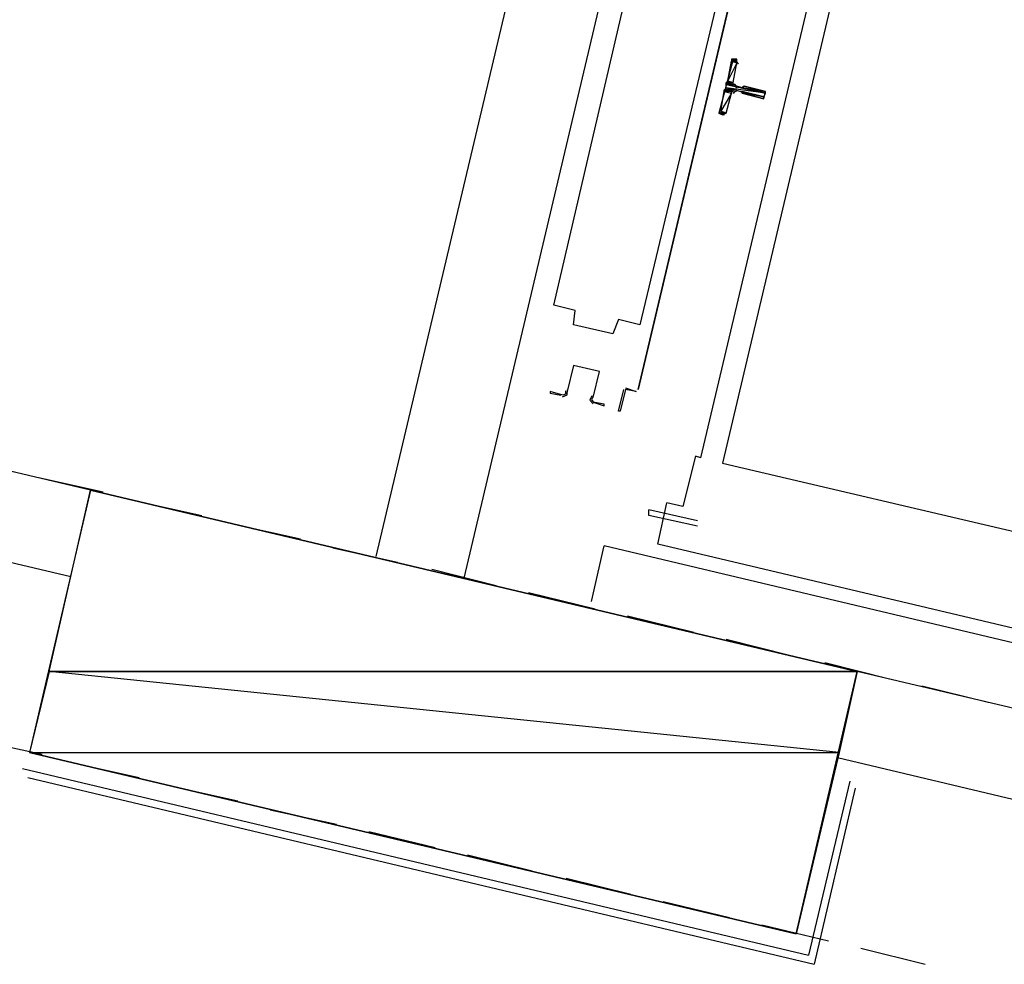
# Model space of a CAD drawing. Header units: feet. Extents: x -79 to 198, y -22 to 181.
# Tile 612 of 656: x 58 to 65, y 112 to 119. Entities that reach past the tile are written whole.
import ezdxf

# ---------------------------------------------------------------- set-up
doc = ezdxf.new("R2010")
doc.units = ezdxf.units.FT
for name, color, linetype in [('A-LINEA', 7, 'CONTINUOUS'), ('A-LINEA-FINA', 9, 'CONTINUOUS'), ('A-MURO-CONCRETO', 8, 'CONTINUOUS')]:
    doc.layers.add(name, color=color, linetype=linetype)

msp = doc.modelspace()

# ---------------------------------------------------------------- linework, layer by layer
at = {"layer": 'A-LINEA'}
for p, q in [((60.3333, 115.2578), (62.2533, 123.3644)), ((60.3333, 115.2578), (62.2533, 123.3644)), ((62.9067, 123.2178), (60.9867, 115.0978)), ((62.9067, 123.2178), (60.9867, 115.0978)), ((62.7467, 115.9911), (64.08, 121.6311)), ((62.7467, 115.9911), (64.08, 121.6311)), ((64.24, 121.5911), (62.9067, 115.9511)), ((64.24, 121.5911), (62.9067, 115.9511)), ((62.28, 116.4978), (63.1067, 119.9911)), ((63.1067, 119.9911), (62.28, 116.4978)), ((62.28, 116.4978), (63.1067, 119.9911)), ((63.1067, 119.9911), (62.28, 116.4978)), ((62.9867, 118.7778), (63.0133, 118.9244)), ((62.9867, 118.7778), (63.0133, 118.9244)), ((63.0264, 118.9145), (63.0113, 118.9372)), ((63.0264, 118.9145), (63.0113, 118.9372)), ((62.9333, 118.5511), (62.9733, 118.6978)), ((62.9333, 118.5511), (62.9733, 118.6978)), ((63, 118.7244), (63.04, 118.7111)), ((63, 118.7244), (63.04, 118.7111)), ((63.0533, 118.7378), (63.0133, 118.7511)), ((63.0533, 118.7378), (63.0133, 118.7511)), ((63.04, 118.6978), (63.04, 118.6978)), ((63.04, 118.6978), (63.04, 118.6978)), ((63.0533, 118.7511), (63.0533, 118.7511)), ((63.0533, 118.7511), (63.0533, 118.7511)), ((63.0533, 118.6978), (63.0533, 118.6978)), ((63.0533, 118.6978), (63.0533, 118.6978)), ((62.9087, 118.5383), (62.9324, 118.5518)), ((62.9087, 118.5383), (62.9324, 118.5518)), ((58.2133, 115.7511), (48.3333, 118.0978)), ((58.2133, 115.7511), (48.3333, 118.0978)), ((48.1733, 117.4444), (58.0667, 115.1111)), ((48.1733, 117.4444), (58.0667, 115.1111)), ((62.1867, 116.5111), (62.2667, 116.4844)), ((62.1867, 116.5111), (62.2667, 116.4844)), ((62.1867, 116.4978), (62.1867, 116.4978)), ((62.1867, 116.4978), (62.1867, 116.4978)), ((62.2667, 116.4978), (62.2667, 116.4978)), ((62.2667, 116.4978), (62.2667, 116.4978)), ((62.2667, 116.4978), (62.2667, 116.4978)), ((62.2667, 116.4978), (62.2667, 116.4978)), ((62.9067, 115.9511), (65.92, 115.2444)), ((62.9067, 115.9511), (65.92, 115.2444)), ((57.8267, 115.8444), (58.3067, 115.7378)), ((57.8267, 115.8444), (58.3067, 115.7378)), ((58.5467, 115.6711), (59.04, 115.5644)), ((58.5467, 115.6711), (59.04, 115.5644)), ((62.4267, 115.3511), (62.4933, 115.6578)), ((62.4267, 115.3511), (62.4933, 115.6578)), ((62.72, 115.5244), (62.36, 115.6044)), ((62.72, 115.5244), (62.36, 115.6044)), ((59.28, 115.4978), (59.7733, 115.3911)), ((59.28, 115.4978), (59.7733, 115.3911)), ((61.9333, 114.9244), (62.0267, 115.3378)), ((61.9333, 114.9244), (62.0267, 115.3378)), ((69.9467, 113.4578), (62.0267, 115.3378)), ((69.9467, 113.4578), (62.0267, 115.3378)), ((69.4, 113.6978), (62.4267, 115.3511)), ((69.4, 113.6978), (62.4267, 115.3511)), ((60.0133, 115.3244), (60.4933, 115.2178)), ((60.0133, 115.3244), (60.4933, 115.2178)), ((60.7467, 115.1644), (61.2267, 115.0444)), ((60.7467, 115.1644), (61.2267, 115.0444)), ((61.4667, 114.9911), (61.96, 114.8711)), ((61.4667, 114.9911), (61.96, 114.8711)), ((62.2, 114.8178), (62.6933, 114.6978)), ((62.2, 114.8178), (62.6933, 114.6978)), ((62.9333, 114.6444), (63.4133, 114.5244)), ((62.9333, 114.6444), (63.4133, 114.5244)), ((63.6667, 114.4711), (64.1467, 114.3511)), ((63.6667, 114.4711), (64.1467, 114.3511)), ((69.9467, 112.9778), (63.9067, 114.4044)), ((69.9467, 112.9778), (63.9067, 114.4044)), ((64.3867, 114.2978), (64.88, 114.1778)), ((64.3867, 114.2978), (64.88, 114.1778)), ((57.36, 113.8978), (57.8533, 113.7911)), ((57.36, 113.8978), (57.8533, 113.7911)), ((58.0933, 113.7244), (58.5733, 113.6178)), ((58.0933, 113.7244), (58.5733, 113.6178)), ((69.8, 112.3244), (63.76, 113.7644)), ((69.8, 112.3244), (63.76, 113.7644)), ((57.7067, 113.6844), (63.5467, 112.2978)), ((57.7467, 113.6178), (63.5867, 112.2311)), ((63.8533, 113.5911), (63.5467, 112.2978)), ((58.8267, 113.5511), (59.3067, 113.4444)), ((58.8267, 113.5511), (59.3067, 113.4444)), ((63.8933, 113.5378), (63.5867, 112.2311)), ((59.5467, 113.3778), (60.04, 113.2711)), ((59.5467, 113.3778), (60.04, 113.2711)), ((60.28, 113.2178), (60.7733, 113.0978)), ((60.28, 113.2178), (60.7733, 113.0978)), ((61.0133, 113.0444), (61.4933, 112.9244)), ((61.0133, 113.0444), (61.4933, 112.9244)), ((61.7467, 112.8711), (62.2267, 112.7511)), ((61.7467, 112.8711), (62.2267, 112.7511)), ((62.4667, 112.6978), (62.96, 112.5778)), ((62.4667, 112.6978), (62.96, 112.5778)), ((63.2, 112.5244), (63.6933, 112.4044)), ((63.2, 112.5244), (63.6933, 112.4044)), ((63.9333, 112.3511), (64.4133, 112.2311)), ((63.9333, 112.3511), (64.4133, 112.2311))]:
    msp.add_line(p, q, dxfattribs=at)
for points in [[(61.6533, 117.1244), (62.2533, 119.6978), (62.4267, 119.6578), (62.4667, 119.7644), (62.7467, 119.6978), (62.7467, 119.5911), (62.9067, 119.5511), (62.2933, 116.9778), (62.1333, 117.0178), (62.0933, 116.9111), (61.8, 116.9778), (61.8133, 117.0844), (61.6533, 117.1244)], [(61.6533, 117.1244), (62.2533, 119.6978), (62.4267, 119.6578), (62.4667, 119.7644), (62.7467, 119.6978), (62.7467, 119.5911), (62.9067, 119.5511), (62.2933, 116.9778), (62.1333, 117.0178), (62.0933, 116.9111), (61.8, 116.9778), (61.8133, 117.0844), (61.6533, 117.1244)], [(63, 118.9511), (62.9867, 118.9511), (62.88, 118.5511), (62.9067, 118.5378)], [(63, 118.9511), (62.9867, 118.9511), (62.88, 118.5511), (62.9067, 118.5378)], [(63.0113, 118.7106), (62.9962, 118.7081), (62.9872, 118.6957)], [(63.0113, 118.7106), (62.9962, 118.7081), (62.9872, 118.6957)], [(63.0005, 118.7624), (63.003, 118.7473), (63.0154, 118.7383)], [(63.0005, 118.7624), (63.003, 118.7473), (63.0154, 118.7383)], [(63.0533, 118.6978), (63.2133, 118.6578), (63.2267, 118.7111), (63.0667, 118.7511)], [(63.0533, 118.6978), (63.2133, 118.6578), (63.2267, 118.7111), (63.0667, 118.7511)], [(61.9469, 116.4387), (61.9924, 116.6313), (61.7998, 116.6769), (61.7542, 116.4843)], [(61.9469, 116.4387), (61.9924, 116.6313), (61.7998, 116.6769), (61.7542, 116.4843)], [(61.9469, 116.4387), (61.9924, 116.6313), (61.7998, 116.6769), (61.7542, 116.4843)], [(61.9469, 116.4387), (61.9924, 116.6313), (61.7998, 116.6769), (61.7542, 116.4843)], [(61.72, 116.4578), (61.6267, 116.4844), (61.6267, 116.4711), (61.7067, 116.4578)], [(61.72, 116.4578), (61.6267, 116.4844), (61.6267, 116.4711), (61.7067, 116.4578)], [(61.7193, 116.4453), (61.7537, 116.4583), (61.7551, 116.4951)], [(61.7193, 116.4453), (61.7537, 116.4583), (61.7551, 116.4951)], [(61.7223, 116.4583), (61.7429, 116.4661), (61.7438, 116.4882)], [(61.7223, 116.4583), (61.7429, 116.4661), (61.7438, 116.4882)], [(61.9357, 116.4527), (61.9204, 116.4192), (61.9453, 116.3921)], [(61.9357, 116.4527), (61.9204, 116.4192), (61.9453, 116.3921)], [(61.9427, 116.4414), (61.9336, 116.4213), (61.9485, 116.405)], [(61.9427, 116.4414), (61.9336, 116.4213), (61.9485, 116.405)], [(62.2667, 116.4844), (62.1867, 116.4978), (62.1467, 116.3378), (62.1333, 116.3378), (62.1733, 116.4978)], [(62.2667, 116.4844), (62.1867, 116.4978), (62.1467, 116.3378), (62.1333, 116.3378), (62.1733, 116.4978)], [(61.9467, 116.4044), (62.0267, 116.3778), (62.0267, 116.3911), (61.9467, 116.4044)], [(61.9467, 116.4044), (62.0267, 116.3778), (62.0267, 116.3911), (61.9467, 116.4044)], [(62.7467, 115.9911), (62.7067, 116.0044), (62.6133, 115.6311), (62.4933, 115.6578)], [(62.7467, 115.9911), (62.7067, 116.0044), (62.6133, 115.6311), (62.4933, 115.6578)], [(57.76, 113.8044), (63.4533, 112.4578), (63.9067, 114.4044), (58.2133, 115.7511), (57.76, 113.8044)], [(57.76, 113.8044), (63.4533, 112.4578), (63.9067, 114.4044), (58.2133, 115.7511), (57.76, 113.8044)], [(62.72, 115.4844), (62.36, 115.5644), (62.36, 115.6044)], [(62.72, 115.4844), (62.36, 115.5644), (62.36, 115.6044)]]:
    msp.add_lwpolyline(points, dxfattribs=at)
at = {"layer": 'A-LINEA-FINA'}
for p, q in [((62.9733, 118.9511), (63.0133, 118.9378)), ((62.9733, 118.9511), (63.0133, 118.9378)), ((62.9733, 118.9378), (63.0133, 118.9378)), ((62.9733, 118.9378), (63.0133, 118.9244)), ((62.9733, 118.9378), (63.0133, 118.9378)), ((62.9733, 118.9378), (63.0133, 118.9244)), ((62.9867, 118.9511), (63, 118.9511)), ((62.9867, 118.9511), (63.0133, 118.9511)), ((62.9867, 118.9511), (63, 118.9511)), ((62.9867, 118.9511), (63.0133, 118.9511)), ((62.9333, 118.7778), (62.9867, 118.7644)), ((62.9333, 118.7778), (62.9867, 118.7644)), ((62.9333, 118.7778), (62.9867, 118.7644)), ((62.9333, 118.7778), (62.9867, 118.7644)), ((62.92, 118.7244), (62.9733, 118.7111)), ((62.92, 118.7244), (62.9733, 118.7111)), ((62.9333, 118.7644), (63, 118.7511)), ((62.9333, 118.7644), (63, 118.7511)), ((62.9333, 118.7378), (63, 118.7244)), ((62.9333, 118.7378), (63, 118.7244)), ((63.0533, 118.7378), (63.2267, 118.7111)), ((63.0533, 118.7378), (63.2267, 118.6978)), ((63.0533, 118.7378), (63.2267, 118.7111)), ((63.0533, 118.7378), (63.2267, 118.6978)), ((63.0533, 118.7111), (63.2133, 118.6711)), ((63.0533, 118.7111), (63.2133, 118.6711)), ((63.0533, 118.6978), (63.2133, 118.6578)), ((63.0533, 118.6978), (63.2133, 118.6578)), ((62.88, 118.5511), (62.92, 118.5511)), ((62.88, 118.5511), (62.9067, 118.5378)), ((62.88, 118.5511), (62.92, 118.5511)), ((62.88, 118.5511), (62.9067, 118.5378)), ((62.8933, 118.5644), (62.9333, 118.5511)), ((62.8933, 118.5644), (62.9333, 118.5511)), ((62.8933, 118.5644), (62.9333, 118.5511)), ((62.8933, 118.5644), (62.9333, 118.5511))]:
    msp.add_line(p, q, dxfattribs=at)
for points in [[(62.9733, 118.9378), (63.0133, 118.9244), (62.9467, 118.7911), (62.9733, 118.9378)], [(62.9733, 118.9378), (63.0133, 118.9244), (62.9467, 118.7911), (62.9733, 118.9378)], [(63.0133, 118.9244), (62.9467, 118.7911), (62.9867, 118.7778), (63.0133, 118.9244), (63.0133, 118.9244)], [(63.0133, 118.9244), (62.9467, 118.7911), (62.9867, 118.7778), (63.0133, 118.9244), (63.0133, 118.9244)], [(63.0133, 118.9378), (62.9733, 118.9511), (62.9733, 118.9511), (63.0133, 118.9378)], [(62.9733, 118.9511), (62.9733, 118.9511), (63.0133, 118.9378), (62.9733, 118.9511)], [(62.9733, 118.9511), (63.0133, 118.9378), (62.9867, 118.9511), (62.9733, 118.9511), (62.9733, 118.9511)], [(62.9733, 118.9378), (63.0133, 118.9378), (62.9733, 118.9511), (62.9733, 118.9378), (62.9733, 118.9378)], [(63.0133, 118.9378), (62.9733, 118.9511), (62.9733, 118.9511), (63.0133, 118.9378)], [(62.9733, 118.9511), (62.9733, 118.9511), (63.0133, 118.9378), (62.9733, 118.9511)], [(62.9733, 118.9511), (63.0133, 118.9378), (62.9867, 118.9511), (62.9733, 118.9511), (62.9733, 118.9511)], [(62.9733, 118.9378), (63.0133, 118.9378), (62.9733, 118.9511), (62.9733, 118.9378), (62.9733, 118.9378)], [(62.9733, 118.9378), (62.9733, 118.9378), (63.0133, 118.9378), (62.9733, 118.9378)], [(63.0133, 118.9378), (62.9733, 118.9378), (63.0133, 118.9244), (63.0133, 118.9378)], [(63.0133, 118.9244), (62.9733, 118.9378), (62.9733, 118.9378), (63.0133, 118.9244), (63.0133, 118.9244)], [(62.9733, 118.9378), (62.9733, 118.9378), (63.0133, 118.9378), (62.9733, 118.9378)], [(63.0133, 118.9378), (62.9733, 118.9378), (63.0133, 118.9244), (63.0133, 118.9378)], [(63.0133, 118.9244), (62.9733, 118.9378), (62.9733, 118.9378), (63.0133, 118.9244), (63.0133, 118.9244)], [(63, 118.9511), (62.9867, 118.9511), (62.9867, 118.9511), (63, 118.9511)], [(62.9867, 118.9511), (62.9867, 118.9511), (63, 118.9511), (62.9867, 118.9511)], [(62.9867, 118.9511), (63, 118.9511), (63.0133, 118.9511), (62.9867, 118.9511), (62.9867, 118.9511)], [(63.0133, 118.9511), (62.9867, 118.9511), (63.0133, 118.9378), (63.0133, 118.9511), (63.0133, 118.9511)], [(63, 118.9511), (62.9867, 118.9511), (62.9867, 118.9511), (63, 118.9511)], [(62.9867, 118.9511), (62.9867, 118.9511), (63, 118.9511), (62.9867, 118.9511)], [(62.9867, 118.9511), (63, 118.9511), (63.0133, 118.9511), (62.9867, 118.9511), (62.9867, 118.9511)], [(63.0133, 118.9511), (62.9867, 118.9511), (63.0133, 118.9378), (63.0133, 118.9511), (63.0133, 118.9511)], [(62.9867, 118.7644), (62.9333, 118.7778), (62.9333, 118.7778), (62.9867, 118.7644)], [(62.9333, 118.7778), (62.9333, 118.7778), (62.9867, 118.7644), (62.9333, 118.7778)], [(62.9333, 118.7778), (62.9867, 118.7644), (62.9467, 118.7778), (62.9333, 118.7778), (62.9333, 118.7778)], [(62.9867, 118.7644), (62.9333, 118.7778), (63, 118.7644), (62.9867, 118.7644), (62.9867, 118.7644)], [(62.9333, 118.7778), (63, 118.7644), (62.9333, 118.7644), (62.9333, 118.7778)], [(62.9867, 118.7644), (62.9333, 118.7778), (62.9333, 118.7778), (62.9867, 118.7644)], [(62.9333, 118.7778), (62.9333, 118.7778), (62.9867, 118.7644), (62.9333, 118.7778)], [(62.9333, 118.7778), (62.9867, 118.7644), (62.9467, 118.7778), (62.9333, 118.7778), (62.9333, 118.7778)], [(62.9867, 118.7644), (62.9333, 118.7778), (63, 118.7644), (62.9867, 118.7644), (62.9867, 118.7644)], [(62.9333, 118.7778), (63, 118.7644), (62.9333, 118.7644), (62.9333, 118.7778)], [(62.9467, 118.7911), (62.9867, 118.7778), (62.9467, 118.7778), (62.9467, 118.7911)], [(62.9467, 118.7911), (62.9867, 118.7778), (62.9467, 118.7778), (62.9467, 118.7911)], [(62.9867, 118.7778), (62.9467, 118.7778), (62.9867, 118.7644), (62.9867, 118.7778), (62.9867, 118.7778)], [(62.9867, 118.7778), (62.9467, 118.7778), (62.9867, 118.7644), (62.9867, 118.7778), (62.9867, 118.7778)], [(62.92, 118.7111), (62.9733, 118.6978), (62.8933, 118.5644), (62.92, 118.7111)], [(62.92, 118.7111), (62.9733, 118.6978), (62.8933, 118.5644), (62.92, 118.7111)], [(62.9733, 118.6978), (62.8933, 118.5644), (62.9333, 118.5511), (62.9733, 118.6978)], [(62.9733, 118.6978), (62.8933, 118.5644), (62.9333, 118.5511), (62.9733, 118.6978)], [(62.9333, 118.7244), (62.9867, 118.7111), (62.92, 118.7244), (62.9333, 118.7244)], [(62.9867, 118.7111), (62.92, 118.7244), (62.9733, 118.7111), (62.9867, 118.7111)], [(62.9733, 118.7111), (62.92, 118.7244), (62.92, 118.7244), (62.9733, 118.7111), (62.9733, 118.7111)], [(62.92, 118.7244), (62.9733, 118.7111), (62.92, 118.7111), (62.92, 118.7244)], [(62.9333, 118.7244), (62.9867, 118.7111), (62.92, 118.7244), (62.9333, 118.7244)], [(62.9867, 118.7111), (62.92, 118.7244), (62.9733, 118.7111), (62.9867, 118.7111)], [(62.9733, 118.7111), (62.92, 118.7244), (62.92, 118.7244), (62.9733, 118.7111), (62.9733, 118.7111)], [(62.92, 118.7244), (62.9733, 118.7111), (62.92, 118.7111), (62.92, 118.7244)], [(62.9733, 118.7111), (62.92, 118.7111), (62.9733, 118.6978), (62.9733, 118.7111), (62.9733, 118.7111)], [(62.9733, 118.7111), (62.92, 118.7111), (62.9733, 118.6978), (62.9733, 118.7111), (62.9733, 118.7111)], [(63, 118.7644), (62.9333, 118.7644), (63, 118.7511), (63, 118.7644), (63, 118.7644)], [(63, 118.7511), (62.9333, 118.7644), (62.9333, 118.7644), (63, 118.7511)], [(62.9333, 118.7644), (62.9333, 118.7644), (63, 118.7511), (62.9333, 118.7644), (62.9333, 118.7644)], [(63, 118.7511), (62.9333, 118.7644), (62.9333, 118.7644), (63, 118.7511)], [(62.9333, 118.7644), (62.9333, 118.7644), (63, 118.7511), (62.9333, 118.7644), (62.9333, 118.7644)], [(63, 118.7511), (62.9333, 118.7644), (62.9333, 118.7644), (63, 118.7511)], [(62.9333, 118.7644), (62.9333, 118.7644), (63, 118.7511), (62.9333, 118.7644), (62.9333, 118.7644)], [(63, 118.7511), (62.9333, 118.7644), (63.0133, 118.7511), (63, 118.7511), (63, 118.7511)], [(62.9333, 118.7644), (63.2267, 118.6978), (62.9333, 118.7378), (62.9333, 118.7644)], [(63, 118.7644), (62.9333, 118.7644), (63, 118.7511), (63, 118.7644), (63, 118.7644)], [(63, 118.7511), (62.9333, 118.7644), (62.9333, 118.7644), (63, 118.7511)], [(62.9333, 118.7644), (62.9333, 118.7644), (63, 118.7511), (62.9333, 118.7644), (62.9333, 118.7644)], [(63, 118.7511), (62.9333, 118.7644), (62.9333, 118.7644), (63, 118.7511)], [(62.9333, 118.7644), (62.9333, 118.7644), (63, 118.7511), (62.9333, 118.7644), (62.9333, 118.7644)], [(63, 118.7511), (62.9333, 118.7644), (62.9333, 118.7644), (63, 118.7511)], [(62.9333, 118.7644), (62.9333, 118.7644), (63, 118.7511), (62.9333, 118.7644), (62.9333, 118.7644)], [(63, 118.7511), (62.9333, 118.7644), (63.0133, 118.7511), (63, 118.7511), (63, 118.7511)], [(62.9333, 118.7644), (63.2267, 118.6978), (62.9333, 118.7378), (62.9333, 118.7644)], [(63.2267, 118.6978), (62.9333, 118.7378), (63.2133, 118.6711), (63.2267, 118.6978), (63.2267, 118.6978)], [(63, 118.7244), (62.9333, 118.7378), (62.9333, 118.7378), (63, 118.7244)], [(62.9333, 118.7378), (62.9333, 118.7378), (63, 118.7244), (62.9333, 118.7378), (62.9333, 118.7378)], [(63, 118.7244), (62.9333, 118.7378), (62.9867, 118.7244), (63, 118.7244), (63, 118.7244)], [(62.9867, 118.7244), (62.9333, 118.7378), (62.9333, 118.7378), (62.9867, 118.7244)], [(62.9333, 118.7378), (62.9333, 118.7378), (62.9867, 118.7244), (62.9333, 118.7378), (62.9333, 118.7378)], [(62.9333, 118.7378), (62.9867, 118.7244), (62.9333, 118.7244), (62.9333, 118.7378)], [(63.2267, 118.6978), (62.9333, 118.7378), (63.2133, 118.6711), (63.2267, 118.6978), (63.2267, 118.6978)], [(63, 118.7244), (62.9333, 118.7378), (62.9333, 118.7378), (63, 118.7244)], [(62.9333, 118.7378), (62.9333, 118.7378), (63, 118.7244), (62.9333, 118.7378), (62.9333, 118.7378)], [(63, 118.7244), (62.9333, 118.7378), (62.9867, 118.7244), (63, 118.7244), (63, 118.7244)], [(62.9867, 118.7244), (62.9333, 118.7378), (62.9333, 118.7378), (62.9867, 118.7244)], [(62.9333, 118.7378), (62.9333, 118.7378), (62.9867, 118.7244), (62.9333, 118.7378), (62.9333, 118.7378)], [(62.9333, 118.7378), (62.9867, 118.7244), (62.9333, 118.7244), (62.9333, 118.7378)], [(62.9867, 118.7244), (62.9333, 118.7244), (62.9867, 118.7111), (62.9867, 118.7244), (62.9867, 118.7244)], [(62.9867, 118.7111), (62.9333, 118.7244), (62.9333, 118.7244), (62.9867, 118.7111)], [(62.9333, 118.7244), (62.9333, 118.7244), (62.9867, 118.7111), (62.9333, 118.7244), (62.9333, 118.7244)], [(62.9867, 118.7111), (62.9333, 118.7244), (62.9333, 118.7244), (62.9867, 118.7111)], [(62.9333, 118.7244), (62.9333, 118.7244), (62.9867, 118.7111), (62.9333, 118.7244), (62.9333, 118.7244)], [(62.9867, 118.7244), (62.9333, 118.7244), (62.9867, 118.7111), (62.9867, 118.7244), (62.9867, 118.7244)], [(62.9867, 118.7111), (62.9333, 118.7244), (62.9333, 118.7244), (62.9867, 118.7111)], [(62.9333, 118.7244), (62.9333, 118.7244), (62.9867, 118.7111), (62.9333, 118.7244), (62.9333, 118.7244)], [(62.9867, 118.7111), (62.9333, 118.7244), (62.9333, 118.7244), (62.9867, 118.7111)], [(62.9333, 118.7244), (62.9333, 118.7244), (62.9867, 118.7111), (62.9333, 118.7244), (62.9333, 118.7244)], [(63.2133, 118.6711), (63.04, 118.7111), (63.04, 118.7111), (63.2133, 118.6711)], [(63.04, 118.7111), (63.04, 118.7111), (63.2133, 118.6711), (63.04, 118.7111), (63.04, 118.7111)], [(63.2133, 118.6711), (63.04, 118.7111), (63.04, 118.7111), (63.2133, 118.6711)], [(63.04, 118.7111), (63.04, 118.7111), (63.2133, 118.6711), (63.04, 118.7111), (63.04, 118.7111)], [(63.0533, 118.7111), (63.2133, 118.6711), (63.04, 118.7111), (63.0533, 118.7111), (63.0533, 118.7111)], [(63.2133, 118.6711), (63.04, 118.7111), (63.04, 118.7111), (63.2133, 118.6711)], [(63.04, 118.7111), (63.04, 118.7111), (63.2133, 118.6711), (63.04, 118.7111), (63.04, 118.7111)], [(63.2133, 118.6711), (63.04, 118.7111), (63.04, 118.7111), (63.2133, 118.6711)], [(63.04, 118.7111), (63.04, 118.7111), (63.2133, 118.6711), (63.04, 118.7111), (63.04, 118.7111)], [(63.0533, 118.7111), (63.2133, 118.6711), (63.04, 118.7111), (63.0533, 118.7111), (63.0533, 118.7111)], [(63.0533, 118.7378), (63.2267, 118.7111), (63.0667, 118.7511), (63.0533, 118.7378), (63.0533, 118.7378)], [(63.0533, 118.7378), (63.2267, 118.7111), (63.0667, 118.7511), (63.0533, 118.7378), (63.0533, 118.7378)], [(63.0533, 118.7378), (63.0533, 118.7378), (63.2267, 118.7111), (63.0533, 118.7378)], [(63.2267, 118.7111), (63.0533, 118.7378), (63.2267, 118.6978), (63.2267, 118.7111), (63.2267, 118.7111)], [(63.2267, 118.6978), (63.0533, 118.7378), (63.0533, 118.7378), (63.2267, 118.6978)], [(63.0533, 118.7378), (63.0533, 118.7378), (63.2267, 118.6978), (63.0533, 118.7378), (63.0533, 118.7378)], [(63.2267, 118.6978), (63.0533, 118.7378), (63.0533, 118.7378), (63.2267, 118.6978)], [(63.0533, 118.7378), (63.0533, 118.7378), (63.2267, 118.6978), (63.0533, 118.7378)], [(63.2267, 118.6978), (63.0533, 118.7378), (63.0533, 118.7378), (63.2267, 118.6978), (63.2267, 118.6978)], [(63.2267, 118.6978), (63.0533, 118.7378), (63.0533, 118.7378), (63.2267, 118.6978)], [(63.0533, 118.7378), (63.0533, 118.7378), (63.2267, 118.6978), (63.0533, 118.7378), (63.0533, 118.7378)], [(63.2267, 118.6978), (63.0533, 118.7378), (63.0533, 118.7378), (63.2267, 118.6978)], [(63.0533, 118.7378), (63.0533, 118.7378), (63.2267, 118.6978), (63.0533, 118.7378), (63.0533, 118.7378)], [(63.2267, 118.6978), (63.0533, 118.7378), (63.0533, 118.7378), (63.2267, 118.6978)], [(63.0533, 118.7378), (63.0533, 118.7378), (63.2267, 118.6978), (63.0533, 118.7378), (63.0533, 118.7378)], [(63.0533, 118.7378), (63.0533, 118.7378), (63.2267, 118.7111), (63.0533, 118.7378)], [(63.2267, 118.7111), (63.0533, 118.7378), (63.2267, 118.6978), (63.2267, 118.7111), (63.2267, 118.7111)], [(63.2267, 118.6978), (63.0533, 118.7378), (63.0533, 118.7378), (63.2267, 118.6978)], [(63.0533, 118.7378), (63.0533, 118.7378), (63.2267, 118.6978), (63.0533, 118.7378), (63.0533, 118.7378)], [(63.2267, 118.6978), (63.0533, 118.7378), (63.0533, 118.7378), (63.2267, 118.6978)], [(63.0533, 118.7378), (63.0533, 118.7378), (63.2267, 118.6978), (63.0533, 118.7378)], [(63.2267, 118.6978), (63.0533, 118.7378), (63.0533, 118.7378), (63.2267, 118.6978), (63.2267, 118.6978)], [(63.2267, 118.6978), (63.0533, 118.7378), (63.0533, 118.7378), (63.2267, 118.6978)], [(63.0533, 118.7378), (63.0533, 118.7378), (63.2267, 118.6978), (63.0533, 118.7378), (63.0533, 118.7378)], [(63.2267, 118.6978), (63.0533, 118.7378), (63.0533, 118.7378), (63.2267, 118.6978)], [(63.0533, 118.7378), (63.0533, 118.7378), (63.2267, 118.6978), (63.0533, 118.7378), (63.0533, 118.7378)], [(63.2267, 118.6978), (63.0533, 118.7378), (63.0533, 118.7378), (63.2267, 118.6978)], [(63.0533, 118.7378), (63.0533, 118.7378), (63.2267, 118.6978), (63.0533, 118.7378), (63.0533, 118.7378)], [(63.2133, 118.6711), (63.0533, 118.7111), (63.0533, 118.7111), (63.2133, 118.6711)], [(63.0533, 118.7111), (63.0533, 118.7111), (63.2133, 118.6711), (63.0533, 118.7111)], [(63.0533, 118.7111), (63.2133, 118.6711), (63.0533, 118.6978), (63.0533, 118.7111)], [(63.2133, 118.6711), (63.0533, 118.7111), (63.0533, 118.7111), (63.2133, 118.6711)], [(63.0533, 118.7111), (63.0533, 118.7111), (63.2133, 118.6711), (63.0533, 118.7111)], [(63.0533, 118.7111), (63.2133, 118.6711), (63.0533, 118.6978), (63.0533, 118.7111)], [(63.2133, 118.6711), (63.0533, 118.6978), (63.2133, 118.6578), (63.2133, 118.6711), (63.2133, 118.6711)], [(63.2133, 118.6578), (63.0533, 118.6978), (63.0533, 118.6978), (63.2133, 118.6578)], [(63.0533, 118.6978), (63.0533, 118.6978), (63.2133, 118.6578), (63.0533, 118.6978)], [(63.2133, 118.6578), (63.0533, 118.6978), (63.0533, 118.6978), (63.2133, 118.6578), (63.2133, 118.6578)], [(63.2133, 118.6578), (63.0533, 118.6978), (63.0533, 118.6978), (63.2133, 118.6578)], [(63.0533, 118.6978), (63.0533, 118.6978), (63.2133, 118.6578), (63.0533, 118.6978), (63.0533, 118.6978)], [(63.2133, 118.6578), (63.0533, 118.6978), (63.0533, 118.6978), (63.2133, 118.6578)], [(63.0533, 118.6978), (63.0533, 118.6978), (63.2133, 118.6578), (63.0533, 118.6978), (63.0533, 118.6978)], [(63.2133, 118.6711), (63.0533, 118.6978), (63.2133, 118.6578), (63.2133, 118.6711), (63.2133, 118.6711)], [(63.2133, 118.6578), (63.0533, 118.6978), (63.0533, 118.6978), (63.2133, 118.6578)], [(63.0533, 118.6978), (63.0533, 118.6978), (63.2133, 118.6578), (63.0533, 118.6978)], [(63.2133, 118.6578), (63.0533, 118.6978), (63.0533, 118.6978), (63.2133, 118.6578), (63.2133, 118.6578)], [(63.2133, 118.6578), (63.0533, 118.6978), (63.0533, 118.6978), (63.2133, 118.6578)], [(63.0533, 118.6978), (63.0533, 118.6978), (63.2133, 118.6578), (63.0533, 118.6978), (63.0533, 118.6978)], [(63.2133, 118.6578), (63.0533, 118.6978), (63.0533, 118.6978), (63.2133, 118.6578)], [(63.0533, 118.6978), (63.0533, 118.6978), (63.2133, 118.6578), (63.0533, 118.6978), (63.0533, 118.6978)], [(63.2267, 118.7111), (63.0667, 118.7511), (63.0667, 118.7511), (63.2267, 118.7111)], [(63.0667, 118.7511), (63.0667, 118.7511), (63.2267, 118.7111), (63.0667, 118.7511), (63.0667, 118.7511)], [(63.2267, 118.7111), (63.0667, 118.7511), (63.0667, 118.7511), (63.2267, 118.7111)], [(63.0667, 118.7511), (63.0667, 118.7511), (63.2267, 118.7111), (63.0667, 118.7511), (63.0667, 118.7511)], [(62.88, 118.5511), (62.88, 118.5511), (62.92, 118.5511), (62.88, 118.5511)], [(62.88, 118.5511), (62.92, 118.5511), (62.8933, 118.5511), (62.88, 118.5511), (62.88, 118.5511)], [(62.92, 118.5511), (62.88, 118.5511), (62.92, 118.5378), (62.92, 118.5511)], [(62.88, 118.5511), (62.92, 118.5378), (62.9067, 118.5378), (62.88, 118.5511), (62.88, 118.5511)], [(62.92, 118.5378), (62.88, 118.5511), (62.88, 118.5511), (62.92, 118.5378)], [(62.88, 118.5511), (62.88, 118.5511), (62.9067, 118.5378), (62.88, 118.5511)], [(62.9067, 118.5378), (62.88, 118.5511), (62.88, 118.5511), (62.9067, 118.5378)], [(62.88, 118.5511), (62.88, 118.5511), (62.9067, 118.5378), (62.88, 118.5511), (62.88, 118.5511)], [(62.88, 118.5511), (62.88, 118.5511), (62.92, 118.5511), (62.88, 118.5511)], [(62.88, 118.5511), (62.92, 118.5511), (62.8933, 118.5511), (62.88, 118.5511), (62.88, 118.5511)], [(62.92, 118.5511), (62.88, 118.5511), (62.92, 118.5378), (62.92, 118.5511)], [(62.88, 118.5511), (62.92, 118.5378), (62.9067, 118.5378), (62.88, 118.5511), (62.88, 118.5511)], [(62.92, 118.5378), (62.88, 118.5511), (62.88, 118.5511), (62.92, 118.5378)], [(62.88, 118.5511), (62.88, 118.5511), (62.9067, 118.5378), (62.88, 118.5511)], [(62.9067, 118.5378), (62.88, 118.5511), (62.88, 118.5511), (62.9067, 118.5378)], [(62.88, 118.5511), (62.88, 118.5511), (62.9067, 118.5378), (62.88, 118.5511), (62.88, 118.5511)], [(62.9333, 118.5511), (62.8933, 118.5644), (62.8933, 118.5644), (62.9333, 118.5511), (62.9333, 118.5511)], [(62.9333, 118.5511), (62.8933, 118.5644), (62.92, 118.5511), (62.9333, 118.5511), (62.9333, 118.5511)], [(62.8933, 118.5511), (62.92, 118.5511), (62.8933, 118.5644), (62.8933, 118.5511), (62.8933, 118.5511)], [(62.9333, 118.5511), (62.8933, 118.5644), (62.8933, 118.5644), (62.9333, 118.5511), (62.9333, 118.5511)], [(62.9333, 118.5511), (62.8933, 118.5644), (62.92, 118.5511), (62.9333, 118.5511), (62.9333, 118.5511)], [(62.8933, 118.5511), (62.92, 118.5511), (62.8933, 118.5644), (62.8933, 118.5511), (62.8933, 118.5511)], [(62.8933, 118.5511), (62.8933, 118.5511), (62.92, 118.5511), (62.8933, 118.5511)], [(62.8933, 118.5511), (62.8933, 118.5511), (62.92, 118.5511), (62.8933, 118.5511)]]:
    msp.add_lwpolyline(points, dxfattribs=at)
at = {"layer": 'A-MURO-CONCRETO'}
for points in [[(58.2133, 115.7511), (63.9067, 114.4044), (57.9067, 114.4044), (58.2133, 115.7511), (58.2133, 115.7511)], [(58.2133, 115.7511), (63.9067, 114.4044), (57.9067, 114.4044), (58.2133, 115.7511), (58.2133, 115.7511)], [(57.9067, 114.4044), (57.76, 113.8044), (63.7733, 113.8044), (57.9067, 114.4044)], [(57.9067, 114.4044), (57.76, 113.8044), (63.7733, 113.8044), (57.9067, 114.4044)], [(57.9067, 114.4044), (63.9067, 114.4044), (63.7733, 113.8044), (57.9067, 114.4044), (57.9067, 114.4044)], [(57.9067, 114.4044), (63.9067, 114.4044), (63.7733, 113.8044), (57.9067, 114.4044), (57.9067, 114.4044)], [(57.76, 113.8044), (63.7733, 113.8044), (63.4533, 112.4578), (57.76, 113.8044), (57.76, 113.8044)], [(57.76, 113.8044), (63.7733, 113.8044), (63.4533, 112.4578), (57.76, 113.8044), (57.76, 113.8044)]]:
    msp.add_lwpolyline(points, dxfattribs=at)

doc.saveas('drawing.dxf')
